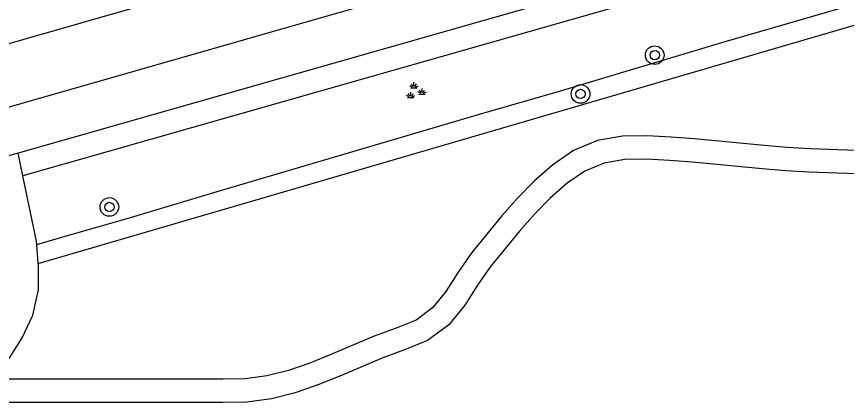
# Model space of a CAD drawing. Extents: x 124000 to 129000, y 395500 to 397503.
# Drawn here: x 128059.99 to 128095.57, y 395752.42 to 395768.96 of the extents above; entities that cross this region are included whole.
import ezdxf

# ---------------------------------------------------------------- set-up
doc = ezdxf.new("R2010")
doc.units = 0
for name, color, linetype in [('gg-knt-onverhard', 7, 'Continuous'), ('gg-knt-verharding', 7, 'Continuous'), ('gt-grn-groengrens', 7, 'Continuous'), ('gt-grn-groengrens NZ', 7, 'Continuous'), ('gt-symb-boom', 7, 'Continuous'), ('gt-symb-groenvak', 7, 'Continuous')]:
    doc.layers.add(name, color=color, linetype=linetype)

# ---------------------------------------------------------------- blocks, each defined once
blk = doc.blocks.new('gt0-BOOM')
at = {"layer": 'gt-symb-boom'}
for radius in [0.4, 0.2]:
    blk.add_circle((0, 0), radius, dxfattribs=at)
blk = doc.blocks.new('gt0-GRVAK')
at = {"layer": 'gt-symb-groenvak'}
for p, q in [((-0.047, 0.214), (-0.047, 0.393)), ((-0.11, 0.189), (-0.228, 0.24)), ((-0.182, 0.153), (0.088, 0.153)), ((-0.091, 0.211), (-0.156, 0.322)), ((-0.004, 0.211), (0.061, 0.322)), ((0.015, 0.189), (0.133, 0.24)), ((0.262, -0.052), (0.197, 0.059)), ((0.305, -0.049), (0.305, 0.13)), ((0.349, -0.052), (0.414, 0.059)), ((-0.245, -0.228), (-0.363, -0.177)), ((-0.318, -0.264), (-0.047, -0.264)), ((-0.226, -0.206), (-0.291, -0.095)), ((-0.183, -0.203), (-0.183, -0.024)), ((-0.139, -0.206), (-0.074, -0.095)), ((-0.12, -0.228), (-0.002, -0.177)), ((0.243, -0.074), (0.125, -0.023)), ((0.17, -0.11), (0.441, -0.11)), ((0.368, -0.074), (0.486, -0.023))]:
    blk.add_line(p, q, dxfattribs=at)

msp = doc.modelspace()

# ---------------------------------------------------------------- linework, layer by layer
at = {"layer": 'gg-knt-onverhard'}
for p, q in [((128060.254, 395762.13), (128060.047, 395763.111)), ((128060.916, 395758.376), (128060.854, 395759.183))]:
    msp.add_line(p, q, dxfattribs=at)
for points in [[(128096.011, 395763.216), (128094.024, 395763.29), (128093.036, 395763.347), (128092.049, 395763.428), (128089.062, 395763.717), (128088.054, 395763.796), (128087.034, 395763.849), (128085.975, 395763.84), (128084.898, 395763.642), (128083.876, 395763.223), (128082.982, 395762.612), (128082.192, 395761.921), (128081.47, 395761.182), (128080.798, 395760.413), (128079.504, 395758.85), (128078.923, 395757.999), (128078.394, 395757.175), (128077.821, 395756.468), (128077.121, 395755.947), (128076.26, 395755.601), (128075.319, 395755.252), (128073.468, 395754.471), (128072.557, 395754.103), (128071.644, 395753.787), (128070.724, 395753.552), (128069.791, 395753.428), (128068.824, 395753.416), (128059.048, 395753.416)], [(128095.986, 395762.216), (128093.975, 395762.291), (128092.967, 395762.349), (128091.96, 395762.432), (128088.976, 395762.721), (128087.989, 395762.798), (128087.012, 395762.849), (128086.071, 395762.841), (128085.181, 395762.677), (128084.353, 395762.338), (128083.595, 395761.82), (128082.88, 395761.194), (128082.205, 395760.503), (128081.56, 395759.765), (128080.303, 395758.248), (128079.757, 395757.447), (128079.206, 395756.588), (128078.519, 395755.741), (128077.614, 395755.068), (128076.62, 395754.668), (128075.685, 395754.322), (128073.852, 395753.548), (128072.908, 395753.167), (128071.932, 395752.828), (128070.914, 395752.568), (128069.864, 395752.429), (128068.831, 395752.416), (128053.158, 395752.416)], [(128060.854, 395759.183), (128060.842, 395759.338), (128060.254, 395762.13)], [(128059.662, 395754.302), (128060.221, 395755.18), (128060.687, 395756.164), (128060.923, 395757.25), (128060.92, 395758.323), (128060.916, 395758.376)]]:
    msp.add_lwpolyline(points, dxfattribs=at)
at = {"layer": 'gg-knt-verharding'}
msp.add_line((128060.047, 395763.111), (128058.642, 395762.71), dxfattribs=at)
for points in [[(128239.964, 395819.846), (128175.59, 395801.04), (128045.514, 395763.746)], [(128046.077, 395761.21), (128121.927, 395782.926), (128136.973, 395787.254), (128171.309, 395797.055), (128204.975, 395806.856), (128239.102, 395817.027), (128240.662, 395817.511)], [(128136.333, 395784.951), (128122.496, 395780.969), (128087.155, 395770.844), (128060.047, 395763.111)]]:
    msp.add_lwpolyline(points, dxfattribs=at)
at = {"layer": 'gt-grn-groengrens'}
msp.add_line((128060.916, 395758.376), (128133.596, 395779.599), dxfattribs=at)
msp.add_lwpolyline([(128060.854, 395759.183), (128062.174, 395759.574), (128064.721, 395760.304), (128068.441, 395761.415), (128079.842, 395764.775), (128083.264, 395765.769), (128090.226, 395767.853), (128100.753, 395770.915), (128105.907, 395772.469), (128133.31, 395780.573), (128133.596, 395779.599)], dxfattribs=at)
at = {"layer": 'gt-grn-groengrens NZ'}
msp.add_lwpolyline([(128136.585, 395783.983), (128122.772, 395780.008), (128087.43, 395769.883), (128060.254, 395762.13)], dxfattribs=at)

# ---------------------------------------------------------------- block references
at = {"layer": 'gt-symb-boom'}
for p in [(128087.353, 395767.31), (128084.172, 395765.644), (128063.965, 395760.798)]:
    msp.add_blockref('gt0-BOOM', p, dxfattribs=at)
at = {"layer": 'gt-symb-groenvak'}
msp.add_blockref('gt0-GRVAK', (128077.072, 395765.753), dxfattribs=at)

doc.saveas('drawing.dxf')
